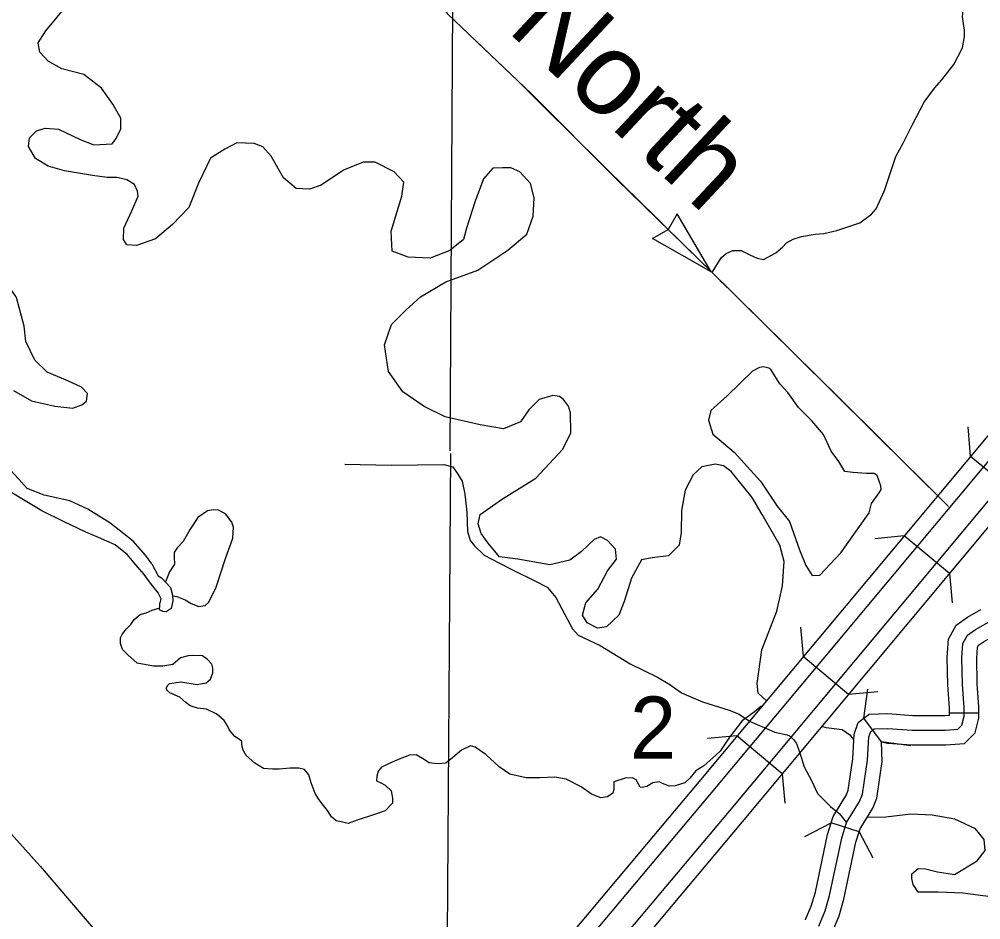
# Model space of a CAD drawing. Extents: x 1369979 to 1371646, y 379997 to 381064.
# Drawn here: x 1370948.5 to 1371005.9, y 380297.2 to 380350.9 of the extents above; entities that cross this region are included whole.
import ezdxf

# ---------------------------------------------------------------- set-up
doc = ezdxf.new("R2010")
doc.units = 0
doc.layers.add('R_Border Notes', color=7, linetype='Continuous')

msp = doc.modelspace()

# ---------------------------------------------------------------- linework, layer by layer
at = {"layer": 'R_Border Notes'}
for p, q in [((1370974.037, 380351.265), (1370978.237, 380347.272)), ((1370978.237, 380347.272), (1370982.63, 380342.915)), ((1370987.747, 380339.331), (1370987.222, 380338.399)), ((1370989.795, 380335.87), (1370987.747, 380339.331)), ((1370986.29, 380337.843), (1370987.212, 380338.389)), ((1370989.795, 380335.87), (1370986.29, 380337.843)), ((1371005.281, 380324.848), (1371005.123, 380326.598)), ((1371005.281, 380324.848), (1371007.981, 380322.596)), ((1371001.313, 380320.092), (1370999.563, 380319.928)), ((1371004.021, 380317.849), (1371001.313, 380320.092)), ((1371004.021, 380317.849), (1371004.185, 380316.099)), ((1370995.296, 380312.887), (1370995.137, 380314.637)), ((1370995.296, 380312.887), (1370997.996, 380310.635)), ((1370997.996, 380310.635), (1370999.747, 380310.794)), ((1370999.963, 380307.805), (1370998.907, 380309.21)), ((1371005.775, 380309.504), (1371004.017, 380309.504)), ((1370991.324, 380308.147), (1370989.573, 380307.988)), ((1370994.024, 380305.895), (1370991.324, 380308.147)), ((1370994.024, 380305.895), (1370994.183, 380304.145)), ((1370998.626, 380302.428), (1370996.949, 380302.955))]:
    msp.add_line(p, q, dxfattribs=at)
for points in [[(1370950.057, 380350.26), (1370951.42, 380351.887), (1370951.844, 380353.343), (1370951.692, 380355.192), (1370951.42, 380356.98), (1370950.996, 380358.526)], [(1371004.906, 380350.29), (1371004.8, 380351.083), (1371004.876, 380351.886), (1371004.649, 380352.432), (1371004.406, 380352.902), (1371004.043, 380353.584), (1371003.922, 380354.069), (1371003.982, 380354.402), (1371004.361, 380354.842), (1371004.739, 380355.206), (1371005.027, 380355.585), (1371005.194, 380356.176), (1371005.36, 380356.888)], [(1370974.365, 380355.122), (1370974.185, 380325.167)], [(1370973.8, 380351.561), (1370974.037, 380351.265), (1370979.057, 380346.492)], [(1370960.739, 380343.196), (1370959.9, 380342.651), (1370959.173, 380341.165), (1370958.597, 380339.71), (1370957.628, 380338.679), (1370956.599, 380337.831), (1370955.478, 380337.436), (1370954.903, 380337.467), (1370954.691, 380337.8), (1370954.721, 380338.467), (1370955.205, 380339.498), (1370955.569, 380340.377), (1370955.539, 380340.68), (1370955.357, 380341.074), (1370954.903, 380341.347), (1370954.327, 380341.499), (1370953.721, 380341.499), (1370952.843, 380341.62), (1370951.177, 380341.893), (1370950.208, 380342.166), (1370949.451, 380342.62), (1370949.027, 380343.348), (1370949.088, 380343.863), (1370949.512, 380344.288), (1370950.027, 380344.439), (1370950.814, 380344.379), (1370952.116, 380343.772), (1370952.934, 380343.439), (1370954.024, 380343.499), (1370954.267, 380343.833), (1370954.539, 380344.409), (1370954.539, 380345.045), (1370954.055, 380345.864), (1370953.388, 380346.834), (1370952.328, 380347.652), (1370951.026, 380347.986), (1370950.208, 380348.441), (1370949.694, 380348.986), (1370949.603, 380349.532), (1370950.057, 380350.26)], [(1370975.429, 380349.941), (1370978.237, 380347.272), (1370978.781, 380346.732)], [(1371000.818, 380342.742), (1371001.242, 380343.545), (1371001.787, 380344.621), (1371002.513, 380346.001), (1371003.119, 380346.834), (1371003.558, 380347.334), (1371004.27, 380348.244), (1371004.785, 380349.229), (1371004.921, 380349.911), (1371004.906, 380350.29)], [(1370979.057, 380346.492), (1370984.142, 380341.402), (1370989.841, 380335.825)], [(1370979.88, 380345.643), (1370983.181, 380342.364)], [(1370979.88, 380345.643), (1370981.526, 380344.008)], [(1370978.788, 380338.119), (1370979.152, 380339.195), (1370979.212, 380340.286), (1370979, 380341.135), (1370978.364, 380341.832), (1370977.819, 380342.075), (1370977.335, 380342.075), (1370976.759, 380342.044), (1370976.184, 380341.408), (1370975.699, 380340.074), (1370975.184, 380338.467), (1370975.003, 380337.8), (1370974.185, 380337.133), (1370973.004, 380336.679), (1370971.702, 380336.739), (1370970.733, 380337.103), (1370970.672, 380338.285), (1370971.308, 380340.377), (1370971.429, 380341.226), (1370970.854, 380341.832), (1370969.733, 380342.408), (1370969.006, 380342.408), (1370967.825, 380341.923), (1370966.493, 380341.044), (1370965.796, 380340.801), (1370965.009, 380340.832), (1370964.252, 380341.468), (1370963.525, 380342.772), (1370963.01, 380343.318), (1370962.495, 380343.53), (1370961.465, 380343.56), (1370960.739, 380343.196)], [(1370982.624, 380342.918), (1370983.181, 380342.364), (1370982.63, 380342.915), (1370984.82, 380340.756)], [(1370983.723, 380341.821), (1370982.63, 380342.915), (1370987.035, 380338.571)], [(1370983.181, 380342.364), (1370982.63, 380342.915), (1370986.48, 380339.118)], [(1370989.841, 380335.825), (1370990.375, 380336.689), (1370990.678, 380336.962), (1370991.087, 380337.129), (1370991.571, 380337.129), (1370992.086, 380336.871), (1370992.525, 380336.674), (1370992.919, 380336.598), (1370993.161, 380336.735), (1370993.646, 380336.993), (1370994.04, 380337.326), (1370994.282, 380337.599), (1370994.676, 380337.811), (1370995.175, 380337.963), (1370995.993, 380338.114), (1370996.508, 380338.16), (1370997.295, 380338.326), (1370998.673, 380338.796), (1370999.37, 380339.296), (1370999.642, 380339.615), (1371000.142, 380340.721), (1371000.521, 380341.858), (1371000.818, 380342.742)], [(1370985.921, 380339.67), (1370986.48, 380339.118), (1370987.035, 380338.571), (1370989.23, 380336.417)], [(1370986.48, 380339.118), (1370987.035, 380338.571), (1370990.895, 380334.783)], [(1370987.035, 380338.571), (1370989.841, 380335.825), (1370991.449, 380334.234)], [(1370981.417, 380326.247), (1370981.393, 380327.448), (1370981.272, 380327.842), (1370980.969, 380328.236), (1370980.727, 380328.418), (1370980.333, 380328.479), (1370979.515, 380328.236), (1370978.909, 380327.63), (1370978.395, 380326.902), (1370977.395, 380326.478), (1370976.002, 380326.72), (1370973.912, 380327.205), (1370972.641, 380327.812), (1370971.369, 380328.691), (1370970.521, 380329.903), (1370970.278, 380331.51), (1370970.702, 380332.723), (1370971.55, 380333.571), (1370972.429, 380334.36), (1370973.943, 380335.269), (1370975.851, 380335.966), (1370977.638, 380337.148), (1370978.788, 380338.119)], [(1370948.123, 380328.77), (1370949.198, 380328.164), (1370950.607, 380327.831), (1370951.682, 380327.724), (1370952.212, 380327.921), (1370952.484, 380328.149), (1370952.545, 380328.604), (1370952.196, 380328.967), (1370951.379, 380329.346), (1370950.137, 380329.862), (1370949.41, 380330.589), (1370948.865, 380331.696), (1370948.759, 380332.62), (1370948.305, 380334.333), (1370948.002, 380334.763), (1370947.563, 380335.006), (1370946.563, 380335.446), (1370945.579, 380335.87)], [(1370989.841, 380335.825), (1370994.838, 380330.883), (1371003.967, 380321.855)], [(1370990.334, 380335.333), (1370990.895, 380334.783), (1370991.449, 380334.234), (1370992.545, 380333.151), (1370993.636, 380332.072)], [(1370990.895, 380334.783), (1370991.449, 380334.234), (1370992.545, 380333.151)], [(1370991.449, 380334.234), (1370994.199, 380331.515)], [(1370992.545, 380333.151), (1370995.294, 380330.432)], [(1370994.199, 380331.515), (1370994.838, 380330.883), (1370995.849, 380329.883)], [(1370994.736, 380330.984), (1370995.294, 380330.432), (1370995.849, 380329.883), (1370998.035, 380327.721)], [(1370995.294, 380330.432), (1370995.849, 380329.883), (1370999.694, 380326.081)], [(1370992.253, 380329.937), (1370990.739, 380328.452), (1370989.769, 380327.573), (1370989.618, 380326.997), (1370989.891, 380326.178), (1370991.163, 380325.087), (1370992.737, 380323.359), (1370993.737, 380321.874), (1370994.464, 380320.964), (1370995.069, 380319.267)], [(1370995.069, 380319.267), (1370995.433, 380318.327), (1370995.827, 380317.72), (1370996.281, 380317.751), (1370997.522, 380319.085), (1370999.218, 380321.479), (1370999.37, 380322.025), (1370999.824, 380322.662), (1370999.945, 380322.874), (1370999.915, 380323.086), (1370999.824, 380323.359), (1370999.703, 380323.692), (1370999.521, 380323.814), (1370999.067, 380323.814), (1370998.249, 380323.874), (1370997.765, 380323.935), (1370997.401, 380324.541), (1370996.947, 380325.148), (1370996.493, 380326.148), (1370995.796, 380326.966), (1370995.009, 380327.755), (1370994.373, 380328.664), (1370993.888, 380329.179), (1370993.343, 380330.028), (1370993.222, 380330.119), (1370992.919, 380330.18), (1370992.677, 380330.149), (1370992.253, 380329.937)], [(1370995.849, 380329.883), (1371000.248, 380325.533)], [(1370999.135, 380326.633), (1370999.694, 380326.081), (1371000.248, 380325.533), (1371002.435, 380323.37)], [(1370984.597, 380316.183), (1370984.264, 380315.364), (1370983.537, 380314.667), (1370982.992, 380314.576), (1370982.386, 380314.91), (1370982.114, 380315.364), (1370982.295, 380316.092), (1370983.022, 380316.91), (1370983.598, 380318.002), (1370984.143, 380318.699), (1370984.082, 380319.305), (1370983.598, 380319.821), (1370983.174, 380320.033), (1370982.81, 380319.881), (1370982.053, 380319.154), (1370981.357, 380318.638), (1370980.145, 380318.366), (1370978.237, 380318.699), (1370977.147, 380318.851), (1370976.481, 380319.669), (1370976.057, 380320.245), (1370975.875, 380320.821), (1370975.996, 380321.367), (1370977.329, 380322.306), (1370979.327, 380323.549), (1370980.933, 380325.277), (1370981.417, 380326.247)], [(1371006.409, 380326.196), (1370988.945, 380305.28)], [(1370999.694, 380326.081), (1371000.248, 380325.533), (1371003.32, 380322.495)], [(1370989.708, 380304.639), (1371007.172, 380325.555)], [(1371000.248, 380325.533), (1371003.32, 380322.495)], [(1370974.223, 380325.019), (1370973.994, 380293.322)], [(1370955.785, 380317.948), (1370955.437, 380318.372), (1370954.922, 380318.977), (1370954.195, 380319.553), (1370953.211, 380319.993), (1370952.454, 380320.326), (1370951.106, 380320.948), (1370949.819, 380321.599), (1370948.835, 380322.19), (1370947.972, 380322.706), (1370947.351, 380323.312), (1370946.881, 380323.903), (1370946.533, 380324.54)], [(1370956.391, 380318.433), (1370956.012, 380318.947), (1370955.27, 380319.78), (1370953.892, 380320.872), (1370952.575, 380321.69), (1370951.485, 380322.19), (1370949.955, 380322.524), (1370948.956, 380322.933), (1370948.441, 380323.479), (1370947.911, 380324.055), (1370947.427, 380324.631)], [(1370967.923, 380324.376), (1370970.676, 380324.323), (1370973.829, 380324.35), (1370974.364, 380324.216), (1370974.658, 380323.788), (1370974.925, 380323.36), (1370975.085, 380322.584), (1370975.192, 380321.514), (1370975.247, 380320.361), (1370975.406, 380319.829), (1370975.647, 380319.508), (1370976.234, 380318.946), (1370977.143, 380318.465), (1370977.972, 380318.053), (1370979.254, 380317.411), (1370980.003, 380317.036), (1370980.51, 380316.421), (1370981.045, 380315.404), (1370981.499, 380314.548), (1370981.847, 380314.174), (1370983.156, 380313.558), (1370984.947, 380312.462), (1370986.577, 380311.659), (1370987.325, 380311.231), (1370988.02, 380310.723), (1370989.276, 380310.188), (1370990.853, 380309.68), (1370991.414, 380309.466), (1370992.109, 380309.011), (1370993.231, 380308.529), (1370993.579, 380308.369), (1370994.327, 380308.208), (1370994.461, 380308.155), (1370994.701, 380307.941), (1370994.888, 380307.7), (1370995.075, 380307.138), (1370995.342, 380306.309), (1370995.797, 380305.453), (1370996.144, 380304.704), (1370996.919, 380303.928), (1370997.427, 380303.527), (1370997.876, 380302.973)], [(1370992.229, 380322.382), (1370990.987, 380323.943), (1370990.533, 380324.277), (1370990.018, 380324.368), (1370989.231, 380324.216), (1370988.716, 380323.731), (1370988.231, 380322.822), (1370988.019, 380321.609), (1370987.989, 380320.306), (1370987.868, 380319.548), (1370987.232, 380318.911), (1370986.263, 380318.79), (1370985.627, 380318.669), (1370985.021, 380317.577), (1370984.597, 380316.183)], [(1370990.875, 380303.66), (1371008.339, 380324.576)], [(1371009.102, 380323.936), (1370991.638, 380303.019)], [(1370993.084, 380310.236), (1370992.592, 380310.711), (1370992.532, 380311.287), (1370992.804, 380313.288), (1370993.713, 380315.592), (1370994.046, 380317.107), (1370994.137, 380318.563), (1370993.895, 380319.533), (1370992.835, 380321.382), (1370992.229, 380322.382)], [(1370957.634, 380316.514), (1370957.887, 380316.476), (1370958.372, 380316.279), (1370958.735, 380316.052), (1370959.204, 380315.885), (1370959.568, 380315.93), (1370959.795, 380316.143), (1370960.234, 380317.037), (1370960.794, 380318.75), (1370961.234, 380319.962), (1370961.264, 380320.614), (1370961.158, 380320.917), (1370960.779, 380321.402), (1370960.37, 380321.63), (1370960.052, 380321.645), (1370959.719, 380321.584), (1370959.129, 380321.19), (1370958.674, 380320.493), (1370958.266, 380319.765), (1370957.902, 380319.386), (1370957.72, 380319.098), (1370957.72, 380318.841), (1370957.736, 380318.401), (1370957.448, 380317.946), (1370957.197, 380317.343)], [(1370956.391, 380318.433), (1370956.77, 380317.705), (1370956.966, 380317.599)], [(1370955.785, 380317.948), (1370956.346, 380317.19), (1370956.77, 380316.675), (1370956.921, 380316.356), (1370956.86, 380316.084)], [(1370956.966, 380317.599), (1370957.496, 380317.008), (1370957.633, 380316.553), (1370957.648, 380316.22), (1370957.542, 380315.765), (1370957.254, 380315.568), (1370957.042, 380315.583), (1370956.845, 380315.689), (1370956.86, 380315.932), (1370956.86, 380316.084)], [(1370956.491, 380312.306), (1370955.51, 380312.499), (1370954.949, 380312.984), (1370954.647, 380313.317), (1370954.51, 380313.666), (1370954.525, 380313.999), (1370954.631, 380314.242), (1370954.874, 380314.545), (1370955.131, 380314.803), (1370955.343, 380315.106), (1370955.691, 380315.394), (1370956.055, 380315.5), (1370956.403, 380315.667), (1370956.86, 380315.804)], [(1371004.017, 380309.504), (1371004.017, 380309.799), (1371003.911, 380311.201), (1371003.883, 380312.84), (1371003.951, 380313.929), (1371004.41, 380314.755), (1371005.089, 380315.246), (1371005.884, 380315.696)], [(1370996.219, 380296.794), (1370996.593, 380297.703), (1370996.86, 380298.613), (1370997.582, 380302.037), (1370997.876, 380302.973), (1370998.651, 380304.231), (1370998.83, 380304.669), (1370999.124, 380306.702), (1370999.204, 380308.093), (1370999.311, 380308.414), (1370999.525, 380308.575), (1371000.326, 380308.602), (1371001.796, 380308.495), (1371003.774, 380308.495), (1371004.522, 380308.548), (1371004.763, 380308.789), (1371004.896, 380309.324), (1371004.896, 380309.832), (1371004.789, 380311.242), (1371004.763, 380312.82), (1371004.816, 380313.676), (1371005.083, 380314.158), (1371005.564, 380314.506), (1371006.794, 380315.201)], [(1371005.775, 380309.504), (1371005.775, 380309.865), (1371005.668, 380311.283), (1371005.642, 380312.8), (1371005.681, 380313.423), (1371005.757, 380313.56), (1371006.04, 380313.765), (1371006.75, 380314.166)], [(1370961.624, 380307.947), (1370961.337, 380308.123), (1370961.034, 380308.487), (1370960.913, 380308.76), (1370960.716, 380309.078), (1370960.398, 380309.351), (1370960.231, 380309.472), (1370959.656, 380309.745), (1370959.126, 380309.805), (1370958.671, 380309.942), (1370958.414, 380310.139), (1370958.066, 380310.472), (1370957.46, 380310.73), (1370957.293, 380310.882), (1370957.263, 380311.018), (1370957.324, 380311.154), (1370957.445, 380311.276), (1370958.126, 380311.382), (1370959.095, 380311.23), (1370959.641, 380311.321), (1370959.883, 380311.548), (1370960.034, 380311.912), (1370960.034, 380312.2), (1370959.974, 380312.428), (1370959.716, 380312.716), (1370959.413, 380312.928), (1370958.899, 380312.943), (1370958.565, 380312.928), (1370958.111, 380312.807), (1370957.642, 380312.412), (1370957.051, 380312.306), (1370956.491, 380312.306)], [(1370998.907, 380309.206), (1370999.149, 380310.947)], [(1370992.804, 380309.902), (1370992.75, 380309.902), (1370992.371, 380309.584), (1370991.644, 380309.054), (1370990.887, 380308.068), (1370990.327, 380307.25), (1370989.888, 380306.841), (1370989.343, 380306.356), (1370988.873, 380306.068), (1370988.51, 380305.628), (1370988.222, 380305.34), (1370987.631, 380305.173), (1370987.298, 380305.158), (1370986.89, 380305.31), (1370986.678, 380305.416), (1370986.299, 380305.34), (1370985.936, 380305.128), (1370985.663, 380305.067), (1370985.542, 380305.098), (1370985.436, 380305.31), (1370985.3, 380305.522), (1370985.088, 380305.643), (1370984.648, 380305.628), (1370983.967, 380305.401), (1370983.967, 380305.249), (1370983.967, 380304.991), (1370983.906, 380304.734), (1370983.604, 380304.506), (1370983.195, 380304.461), (1370982.65, 380304.673), (1370982.029, 380305.113), (1370981.12, 380305.567), (1370980.454, 380305.689), (1370979.561, 380305.643), (1370978.743, 380305.643), (1370977.774, 380305.871), (1370977.123, 380306.31), (1370976.335, 380307.038), (1370975.699, 380307.477), (1370975.411, 380307.553)], [(1370996.949, 380302.955), (1370997.07, 380303.341), (1370997.865, 380304.63), (1370997.975, 380304.902), (1370998.249, 380306.791), (1370998.333, 380308.26), (1370998.564, 380308.952), (1370998.907, 380309.21)], [(1370998.907, 380309.21), (1370999.219, 380309.444), (1371000.344, 380309.482), (1371001.828, 380309.374), (1371003.743, 380309.374), (1371004.008, 380309.393), (1371004.017, 380309.432), (1371004.017, 380309.504)], [(1370999.965, 380307.803), (1371000.309, 380307.722), (1371001.764, 380307.616), (1371003.805, 380307.616), (1371004.912, 380307.695), (1371005.556, 380308.34), (1371005.775, 380309.216), (1371005.775, 380309.504)], [(1370998.314, 380307.929), (1370998.128, 380308.153), (1370997.614, 380308.516), (1370996.644, 380308.638), (1370996.394, 380308.715)], [(1370966.376, 380304.34), (1370966.137, 380304.703), (1370965.894, 380305.355), (1370965.758, 380305.825), (1370965.501, 380306.143), (1370965.168, 380306.219), (1370964.653, 380306.234), (1370964.002, 380306.159), (1370963.593, 380306.159), (1370963.063, 380306.204), (1370962.533, 380306.522), (1370962.018, 380306.977), (1370961.851, 380307.295), (1370961.761, 380307.644), (1370961.761, 380307.826), (1370961.624, 380307.947)], [(1370975.411, 380307.553), (1370974.886, 380307.31), (1370974.356, 380306.871), (1370973.947, 380306.522), (1370973.432, 380306.492), (1370972.948, 380306.537), (1370972.554, 380306.795), (1370972.176, 380307.022), (1370971.767, 380307.007), (1370971.267, 380306.81), (1370970.737, 380306.583), (1370970.101, 380306.28), (1370969.904, 380306.037), (1370969.828, 380305.749), (1370969.813, 380305.476), (1370970.071, 380305.34), (1370970.328, 380305.219), (1370970.676, 380304.87), (1370970.767, 380304.431), (1370970.752, 380304.127), (1370970.328, 380303.673), (1370969.692, 380303.461), (1370968.647, 380303.112), (1370968.117, 380302.93), (1370967.799, 380302.991), (1370967.406, 380303.082), (1370967.118, 380303.324), (1370966.876, 380303.688), (1370966.649, 380304.006), (1370966.376, 380304.34)], [(1370998.626, 380302.428), (1370998.682, 380302.605), (1370999.437, 380303.831), (1370999.684, 380304.437), (1370999.999, 380306.614), (1370999.965, 380307.803), (1370999.963, 380307.805)], [(1371001.707, 380307.561), (1370999.966, 380307.803)], [(1370944.567, 380306.032), (1370944.803, 380305.084), (1370945.099, 380304.611), (1370945.306, 380304.344), (1370945.957, 380303.811), (1370946.844, 380303.219), (1370947.968, 380302.331), (1370949.713, 380300.377), (1370953.348, 380296.13)], [(1370988.945, 380305.28), (1370974.469, 380288.034)], [(1370975.231, 380287.393), (1370989.708, 380304.639)], [(1370976.397, 380286.412), (1370990.875, 380303.66)], [(1371010.801, 380297.001), (1371008.304, 380297.694), (1371006.487, 380298.543), (1371004.821, 380298.755), (1371003.337, 380298.816), (1371002.52, 380298.816), (1371002.156, 380298.816), (1371001.853, 380299.27), (1371001.763, 380299.634), (1371001.763, 380299.907), (1371002.156, 380300.24), (1371002.58, 380300.21), (1371003.307, 380300.028), (1371004.307, 380299.877), (1371005.669, 380300.695), (1371006.154, 380301.301), (1371006.093, 380301.968), (1371005.578, 380302.605), (1371004.337, 380303.181), (1371002.974, 380303.423), (1371001.702, 380303.484), (1371000.218, 380303.302), (1370999.092, 380303.271)], [(1370991.638, 380303.019), (1370977.159, 380285.771)], [(1370995.388, 380302.146), (1370996.949, 380302.955)], [(1370995.423, 380297.173), (1370995.429, 380297.183), (1370995.763, 380297.995), (1370996.007, 380298.828), (1370996.731, 380302.26), (1370996.949, 380302.955)], [(1370996.944, 380296.292), (1370997.009, 380296.405), (1370997.423, 380297.412), (1370997.713, 380298.398), (1370998.433, 380301.814), (1370998.626, 380302.428)], [(1370998.624, 380302.423), (1370999.433, 380300.863)], [(1370949.134, 380301.025), (1370949.713, 380300.377), (1370952.165, 380297.511)]]:
    msp.add_lwpolyline(points, dxfattribs=at)

# ---------------------------------------------------------------- texts
msp.add_text('North', height=4.95, rotation=316.97596, dxfattribs=at).set_placement((1370977.521, 380350.296))
msp.add_text('2', height=3.712, dxfattribs=at).set_placement((1370984.939, 380306.79))

doc.saveas('drawing.dxf')
